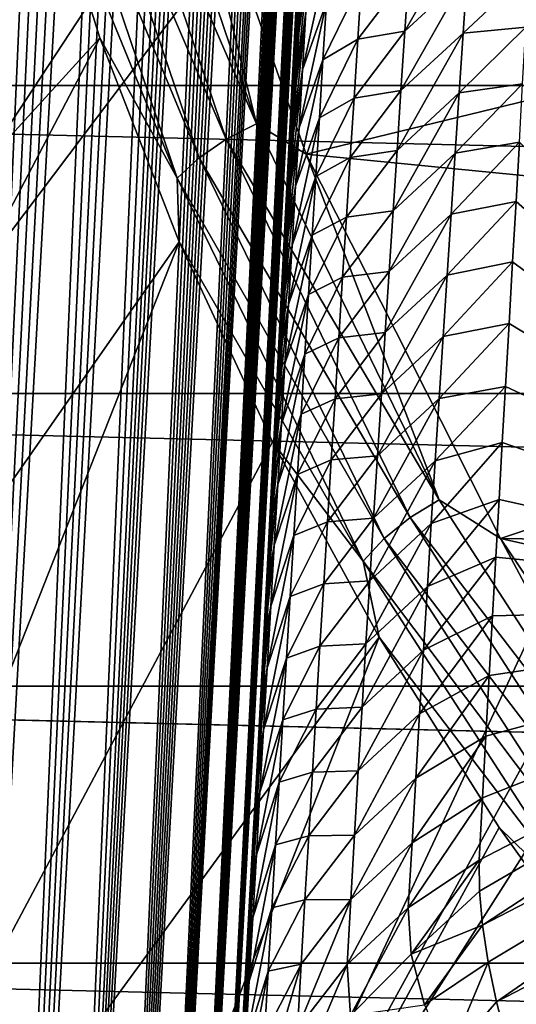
# Model space of a CAD drawing. Header units: metres. Extents: x -109 to 109, y -315 to 32.
# Tile 263 of 384: x 60.73 to 62.45, y -25.02 to -21.61. Entities that reach past the tile are written whole.
import ezdxf

# ---------------------------------------------------------------- set-up
doc = ezdxf.new("R2010")
doc.units = ezdxf.units.M
doc.layers.add('solid_K244242000C74_AAA', color=7, linetype='CONTINUOUS')

msp = doc.modelspace()

# ---------------------------------------------------------------- linework, layer by layer
at = {"layer": 'solid_K244242000C74_AAA'}
for points in [[(54.395599, -21.076445, -78.325066), (56.499138, -23.082167, -78.325066), (65.011818, -12.127944, -73.288864)], [(56.499138, -23.082167, -78.325066), (65.685257, -12.732114, -73.288864), (65.011818, -12.127944, -73.288864)], [(56.499138, -23.082167, -78.325066), (58.783802, -24.878853, -78.325066), (65.685257, -12.732114, -73.288864)], [(58.783802, -24.878853, -78.325066), (66.390419, -13.298938, -73.288864), (65.685257, -12.732114, -73.288864)], [(58.783802, -24.878853, -78.325066), (67.125237, -13.826756, -73.288864), (66.390419, -13.298938, -73.288864)], [(58.783802, -24.878853, -78.325066), (61.228916, -26.450235, -78.325066), (67.125237, -13.826756, -73.288864)], [(61.228916, -26.450235, -78.325066), (67.88755, -14.314016, -73.288864), (67.125237, -13.826756, -73.288864)], [(60.265255, -31.987024, 68.056053), (61.223045, -13.923028, 41.171741), (61.170891, -13.924331, 40.897308)], [(60.265255, -31.987024, 68.056053), (61.273636, -13.929189, 41.459774), (61.223045, -13.923028, 41.171741)], [(60.265255, -31.987024, 68.056053), (61.170891, -13.924331, 40.897308), (61.117264, -13.93268, 40.636093)], [(60.265255, -31.987024, 68.056053), (60.519001, -31.324652, 68.355843), (61.273636, -13.929189, 41.459774)], [(60.265255, -31.987024, 68.056053), (61.117264, -13.93268, 40.636093), (61.062237, -13.947776, 40.387775)], [(60.519001, -31.324652, 68.355843), (61.322651, -13.942667, 41.761261), (61.273636, -13.929189, 41.459774)], [(60.265255, -31.987024, 68.056053), (61.062237, -13.947776, 40.387775), (61.005844, -13.969689, 40.152451)], [(60.519001, -31.324652, 68.355843), (61.369991, -13.964097, 42.07695), (61.322651, -13.942667, 41.761261)], [(60.519001, -31.324652, 68.355843), (61.415638, -13.993428, 42.406754), (61.369991, -13.964097, 42.07695)], [(59.983669, -32.620781, 67.739182), (61.005844, -13.969689, 40.152451), (60.948265, -13.997728, 39.929634)], [(59.983669, -32.620781, 67.739182), (60.265255, -31.987024, 68.056053), (61.005844, -13.969689, 40.152451)], [(59.983669, -32.620781, 67.739182), (60.948265, -13.997728, 39.929634), (60.889484, -14.032066, 39.71933)], [(60.519001, -31.324652, 68.355843), (61.459538, -14.030979, 42.751083), (61.415638, -13.993428, 42.406754)], [(59.983669, -32.620781, 67.739182), (60.889484, -14.032066, 39.71933), (60.82972, -14.072191, 39.521477)], [(60.519001, -31.324652, 68.355843), (60.744411, -30.633236, 68.637871), (61.459538, -14.030979, 42.751083)], [(60.744411, -30.633236, 68.637871), (61.501606, -14.077325, 43.110649), (61.459538, -14.030979, 42.751083)], [(59.983669, -32.620781, 67.739182), (60.82972, -14.072191, 39.521477), (60.769196, -14.117629, 39.335987)], [(60.744411, -30.633236, 68.637871), (61.54184, -14.132252, 43.485168), (61.501606, -14.077325, 43.110649)], [(59.983669, -32.620781, 67.739182), (60.769196, -14.117629, 39.335987), (60.707905, -14.168555, 39.162884)], [(60.744411, -30.633236, 68.637871), (61.5676, -14.174032, 43.743664), (61.54184, -14.132252, 43.485168)], [(60.744411, -30.633236, 68.637871), (61.592487, -14.220151, 44.009476), (61.5676, -14.174032, 43.743664)], [(60.744411, -30.633236, 68.637871), (61.616512, -14.270339, 44.282253), (61.592487, -14.220151, 44.009476)], [(60.744411, -30.633236, 68.637871), (61.639648, -14.324855, 44.562317), (61.616512, -14.270339, 44.282253)], [(60.744411, -30.633236, 68.637871), (60.940723, -29.912788, 68.90123), (61.639648, -14.324855, 44.562317)], [(60.940723, -29.912788, 68.90123), (61.661861, -14.38403, 44.850094), (61.639648, -14.324855, 44.562317)], [(61.228916, -26.450235, -78.325066), (68.675125, -14.759292, -73.288864), (67.88755, -14.314016, -73.288864)], [(60.940723, -29.912788, 68.90123), (61.683144, -14.447944, 45.145676), (61.661861, -14.38403, 44.850094)], [(60.940723, -29.912788, 68.90123), (61.703506, -14.51634, 45.448738), (61.683144, -14.447944, 45.145676)], [(60.940723, -29.912788, 68.90123), (61.722916, -14.589586, 45.759724), (61.703506, -14.51634, 45.448738)], [(60.940723, -29.912788, 68.90123), (61.741329, -14.668079, 46.079113), (61.722916, -14.589586, 45.759724)], [(60.940723, -29.912788, 68.90123), (61.758751, -14.751744, 46.406822), (61.741329, -14.668079, 46.079113)], [(60.940723, -29.912788, 68.90123), (61.775192, -14.840426, 46.742653), (61.758751, -14.751744, 46.406822)], [(61.228916, -26.450235, -78.325066), (63.812321, -27.782076, -78.325066), (68.675125, -14.759292, -73.288864)], [(60.940723, -29.912788, 68.90123), (61.107101, -29.163418, 69.145096), (61.775192, -14.840426, 46.742653)], [(61.107101, -29.163418, 69.145096), (61.790604, -14.934596, 47.087143), (61.775192, -14.840426, 46.742653)], [(61.107101, -29.163418, 69.145096), (61.804947, -15.034719, 47.440823), (61.790604, -14.934596, 47.087143)], [(61.107101, -29.163418, 69.145096), (61.818241, -15.140491, 47.80336), (61.804947, -15.034719, 47.440823)], [(61.107101, -29.163418, 69.145096), (61.830486, -15.251967, 48.174786), (61.818241, -15.140491, 47.80336)], [(61.107101, -29.163418, 69.145096), (61.838947, -15.339656, 48.459557), (61.830486, -15.251967, 48.174786)], [(61.107101, -29.163418, 69.145096), (61.846764, -15.431108, 48.749928), (61.838947, -15.339656, 48.459557)], [(61.107101, -29.163418, 69.145096), (61.853943, -15.52632, 49.045895), (61.846764, -15.431108, 48.749928)], [(61.107101, -29.163418, 69.145096), (61.242729, -28.384418, 69.368095), (61.853943, -15.52632, 49.045895)], [(61.242729, -28.384418, 69.368095), (61.860508, -15.624956, 49.347099), (61.853943, -15.52632, 49.045895)], [(61.242729, -28.384418, 69.368095), (61.86644, -15.727271, 49.653805), (61.860508, -15.624956, 49.347099)], [(61.242729, -28.384418, 69.368095), (61.871716, -15.833551, 49.96629), (61.86644, -15.727271, 49.653805)], [(61.242729, -28.384418, 69.368095), (61.876308, -15.944082, 50.284847), (61.871716, -15.833551, 49.96629)], [(61.242729, -28.384418, 69.368095), (61.880222, -16.058918, 50.609528), (61.876308, -15.944082, 50.284847)], [(61.242729, -28.384418, 69.368095), (61.883492, -16.177614, 50.939899), (61.880222, -16.058918, 50.609528)], [(61.242729, -28.384418, 69.368095), (61.886101, -16.300455, 51.276222), (61.883492, -16.177614, 50.939899)], [(61.242729, -28.384418, 69.368095), (61.888016, -16.427784, 51.61882), (61.886101, -16.300455, 51.276222)], [(61.242729, -28.384418, 69.368095), (61.889214, -16.559944, 51.968006), (61.888016, -16.427784, 51.61882)], [(61.242729, -28.384418, 69.368095), (61.346539, -27.576309, 69.569267), (61.889214, -16.559944, 51.968006)], [(61.346539, -27.576309, 69.569267), (61.889694, -16.69706, 52.323906), (61.889214, -16.559944, 51.968006)], [(61.346539, -27.576309, 69.569267), (61.889503, -16.838572, 52.686008), (61.889694, -16.69706, 52.323906)], [(61.346539, -27.576309, 69.569267), (61.888626, -16.984779, 53.054569), (61.889503, -16.838572, 52.686008)], [(61.346539, -27.576309, 69.569267), (61.887028, -17.136095, 53.429943), (61.888626, -16.984779, 53.054569)], [(61.346539, -27.576309, 69.569267), (61.885216, -17.261106, 53.735386), (61.887028, -17.136095, 53.429943)], [(61.346539, -27.576309, 69.569267), (61.882915, -17.389856, 54.045601), (61.885216, -17.261106, 53.735386)], [(61.346539, -27.576309, 69.569267), (61.880161, -17.521967, 54.360264), (61.882915, -17.389856, 54.045601)], [(61.346539, -27.576309, 69.569267), (61.876968, -17.657309, 54.679264), (61.880161, -17.521967, 54.360264)], [(61.346539, -27.576309, 69.569267), (61.873318, -17.796141, 55.002811), (61.876968, -17.657309, 54.679264)], [(61.346539, -27.576309, 69.569267), (61.869198, -17.938723, 55.331108), (61.873318, -17.796141, 55.002811)], [(61.346539, -27.576309, 69.569267), (61.417568, -26.737772, 69.746635), (61.869198, -17.938723, 55.331108)], [(61.417568, -26.737772, 69.746635), (61.864594, -18.08531, 55.664356), (61.869198, -17.938723, 55.331108)], [(61.417568, -26.737772, 69.746635), (61.859489, -18.236164, 56.002766), (61.864594, -18.08531, 55.664356)], [(61.417568, -26.737772, 69.746635), (61.853905, -18.391186, 56.346264), (61.859489, -18.236164, 56.002766)], [(61.417568, -26.737772, 69.746635), (61.847881, -18.549852, 56.694454), (61.853905, -18.391186, 56.346264)], [(61.417568, -26.737772, 69.746635), (61.8414, -18.712448, 57.047535), (61.847881, -18.549852, 56.694454)], [(62.985466, -22.273552, 20.463131), (62.341751, -21.000532, 21.354509), (62.948387, -18.678635, 15.464281)], [(61.417568, -26.737772, 69.746635), (61.83445, -18.879293, 57.405739), (61.8414, -18.712448, 57.047535)], [(61.417568, -26.737772, 69.746635), (61.827015, -19.050707, 57.769302), (61.83445, -18.879293, 57.405739)], [(61.417568, -26.737772, 69.746635), (61.819084, -19.227003, 58.138451), (61.827015, -19.050707, 57.769302)], [(61.417568, -26.737772, 69.746635), (61.810654, -19.408373, 58.513321), (61.819084, -19.227003, 58.138451)], [(61.417568, -26.737772, 69.746635), (61.803288, -19.562803, 58.829689), (61.810654, -19.408373, 58.513321)], [(61.417568, -26.737772, 69.746635), (61.79562, -19.720272, 59.149689), (61.803288, -19.562803, 58.829689)], [(61.417568, -26.737772, 69.746635), (61.787636, -19.881008, 59.473476), (61.79562, -19.720272, 59.149689)], [(61.417568, -26.737772, 69.746635), (61.779324, -20.045242, 59.801197), (61.787636, -19.881008, 59.473476)], [(61.417568, -26.737772, 69.746635), (61.770683, -20.213203, 60.133007), (61.779324, -20.045242, 59.801197)], [(58.300892, -24.639879, 29.074095), (60.601566, -20.231138, 24.183578), (60.778038, -20.957876, 23.674713)], [(61.417568, -26.737772, 69.746635), (61.454559, -25.870241, 69.89946), (61.770683, -20.213203, 60.133007)], [(61.454559, -25.870241, 69.89946), (61.761703, -20.38512, 60.469051), (61.770683, -20.213203, 60.133007)], [(61.454559, -25.870241, 69.89946), (61.75238, -20.561224, 60.809483), (61.761703, -20.38512, 60.469051)], [(61.454559, -25.870241, 69.89946), (61.742733, -20.741245, 61.15414), (61.75238, -20.561224, 60.809483)], [(60.980213, -20.668493, 23.561768), (61.088943, -20.625063, 23.54147), (61.546047, -21.973667, 22.597166)], [(61.546047, -21.973667, 22.597166), (61.088943, -20.625063, 23.54147), (61.23111, -20.694929, 23.475344)], [(60.884125, -20.724039, 23.604221), (60.980213, -20.668493, 23.561768), (61.440544, -22.026613, 22.610802)], [(61.440544, -22.026613, 22.610802), (60.980213, -20.668493, 23.561768), (61.546047, -21.973667, 22.597166)], [(61.718029, -22.078428, 22.506607), (61.23111, -20.694929, 23.475344), (64.753883, -21.340343, 23.02342)], [(61.546047, -21.973667, 22.597166), (61.23111, -20.694929, 23.475344), (61.718029, -22.078428, 22.506607)], [(52.58112, -20.725933, -83.82), (100.418877, -20.725933, -83.82), (99.405746, -21.840445, -83.82)], [(52.58112, -20.725933, -83.82), (99.405746, -21.840445, -83.82), (53.594254, -21.840445, -83.82)], [(60.80611, -20.788565, 23.666433), (60.884125, -20.724039, 23.604221), (61.347305, -22.090567, 22.647367)], [(61.347305, -22.090567, 22.647367), (60.884125, -20.724039, 23.604221), (61.440544, -22.026613, 22.610802)], [(61.454559, -25.870241, 69.89946), (61.732796, -20.924654, 61.502697), (61.742733, -20.741245, 61.15414)], [(61.271603, -22.161921, 22.704798), (60.778038, -20.957876, 23.674713), (60.80611, -20.788565, 23.666433)], [(61.271603, -22.161921, 22.704798), (60.80611, -20.788565, 23.666433), (61.347305, -22.090567, 22.647367)], [(61.454559, -25.870241, 69.89946), (61.722565, -21.111734, 61.855312), (61.732796, -20.924654, 61.502697)], [(58.300892, -24.639879, 29.074095), (60.778038, -20.957876, 23.674713), (61.003975, -21.675364, 23.172321)], [(61.271603, -22.161921, 22.704798), (61.003975, -21.675364, 23.172321), (60.778038, -20.957876, 23.674713)], [(62.36795, -21.155651, 21.592024), (62.341751, -21.000532, 21.354509), (62.985466, -22.273552, 20.463131)], [(61.454559, -25.870241, 69.89946), (61.712025, -21.302773, 62.212158), (61.722565, -21.111734, 61.855312)], [(63.010475, -22.426315, 20.702295), (62.36795, -21.155651, 21.592024), (62.985466, -22.273552, 20.463131)], [(62.446274, -21.290718, 21.832703), (62.36795, -21.155651, 21.592024), (63.010475, -22.426315, 20.702295)], [(62.059658, -21.652727, 65.264832), (62.275341, -21.4536, 65.388794), (62.289398, -21.249153, 65.028778)], [(62.073303, -21.448345, 64.905647), (62.059658, -21.652727, 65.264832), (62.289398, -21.249153, 65.028778)], [(61.454559, -25.870241, 69.89946), (61.701172, -21.498066, 62.573402), (61.712025, -21.302773, 62.212158)], [(61.705078, -21.786774, 63.749054), (61.788452, -21.552616, 63.959438), (61.800842, -21.354424, 63.603035)], [(61.716938, -21.587435, 63.390369), (61.705078, -21.786774, 63.749054), (61.800842, -21.354424, 63.603035)], [(61.718029, -22.078428, 22.506607), (64.753883, -21.340343, 23.02342), (65.329689, -22.43379, 22.257782)], [(61.728699, -21.389507, 63.030918), (61.691612, -21.669064, 62.886669), (61.681808, -21.843582, 63.2034)], [(61.728699, -21.389507, 63.030918), (61.681808, -21.843582, 63.2034), (61.716938, -21.587435, 63.390369)], [(61.728699, -21.389507, 63.030918), (61.701172, -21.498066, 62.573402), (61.691612, -21.669064, 62.886669)], [(61.896797, -21.680279, 64.776733), (62.059658, -21.652727, 65.264832), (62.073303, -21.448345, 64.905647)], [(61.909931, -21.477743, 64.418213), (61.896797, -21.680279, 64.776733), (62.073303, -21.448345, 64.905647)], [(62.046021, -21.858511, 65.623199), (62.261311, -21.659466, 65.747978), (62.275341, -21.4536, 65.388794)], [(62.059658, -21.652727, 65.264832), (62.046021, -21.858511, 65.623199), (62.275341, -21.4536, 65.388794)], [(62.261311, -21.659466, 65.747978), (62.477779, -21.63879, 66.074745), (62.488136, -21.445963, 65.735428)], [(62.275341, -21.4536, 65.388794), (62.261311, -21.659466, 65.747978), (62.488136, -21.445963, 65.735428)], [(61.909931, -21.477743, 64.418213), (61.788452, -21.552616, 63.959438), (61.775997, -21.752188, 64.315071)], [(61.909931, -21.477743, 64.418213), (61.775997, -21.752188, 64.315071), (61.896797, -21.680279, 64.776733)], [(61.454559, -25.870241, 69.89946), (61.691612, -21.669064, 62.886669), (61.701172, -21.498066, 62.573402)], [(61.693123, -21.987514, 64.106972), (61.775997, -21.752188, 64.315071), (61.788452, -21.552616, 63.959438)], [(61.705078, -21.786774, 63.749054), (61.693123, -21.987514, 64.106972), (61.788452, -21.552616, 63.959438)], [(61.716938, -21.587435, 63.390369), (61.681808, -21.843582, 63.2034), (61.671764, -22.021807, 63.523705)], [(61.716938, -21.587435, 63.390369), (61.671764, -22.021807, 63.523705), (61.705078, -21.786774, 63.749054)], [(61.88364, -21.884207, 65.13446), (62.046021, -21.858511, 65.623199), (62.059658, -21.652727, 65.264832)], [(61.896797, -21.680279, 64.776733), (61.88364, -21.884207, 65.13446), (62.059658, -21.652727, 65.264832)], [(62.032394, -22.065687, 65.980751), (62.247314, -21.866737, 66.106331), (62.261311, -21.659466, 65.747978)], [(62.046021, -21.858511, 65.623199), (62.032394, -22.065687, 65.980751), (62.261311, -21.659466, 65.747978)], [(62.247314, -21.866737, 66.106331), (62.467041, -21.8356, 66.417664), (62.477779, -21.63879, 66.074745)], [(62.261311, -21.659466, 65.747978), (62.247314, -21.866737, 66.106331), (62.477779, -21.63879, 66.074745)], [(58.716717, -26.043947, 28.090956), (58.300892, -24.639879, 29.074095), (61.003975, -21.675364, 23.172321)], [(58.716717, -26.043947, 28.090956), (61.003975, -21.675364, 23.172321), (61.278667, -22.381346, 22.677988)], [(61.271603, -22.161921, 22.704798), (61.278667, -22.381346, 22.677988), (61.003975, -21.675364, 23.172321)], [(61.454559, -25.870241, 69.89946), (61.681808, -21.843582, 63.2034), (61.691612, -21.669064, 62.886669)], [(61.896797, -21.680279, 64.776733), (61.775997, -21.752188, 64.315071), (61.763489, -21.953135, 64.669937)], [(61.896797, -21.680279, 64.776733), (61.763489, -21.953135, 64.669937), (61.88364, -21.884207, 65.13446)], [(61.681087, -22.189648, 64.464119), (61.763489, -21.953135, 64.669937), (61.775997, -21.752188, 64.315071)], [(61.693123, -21.987514, 64.106972), (61.681087, -22.189648, 64.464119), (61.775997, -21.752188, 64.315071)], [(61.705078, -21.786774, 63.749054), (61.671764, -22.021807, 63.523705), (61.661491, -22.203531, 63.847473)], [(61.705078, -21.786774, 63.749054), (61.661491, -22.203531, 63.847473), (61.693123, -21.987514, 64.106972)], [(62.23336, -22.075407, 66.46386), (62.455883, -22.036564, 66.764305), (62.467041, -21.8356, 66.417664)], [(62.247314, -21.866737, 66.106331), (62.23336, -22.075407, 66.46386), (62.467041, -21.8356, 66.417664)], [(53.594254, -21.840445, -83.82), (99.405746, -21.840445, -83.82), (98.340302, -22.90588, -83.82)], [(53.594254, -21.840445, -83.82), (98.340302, -22.90588, -83.82), (54.659698, -22.90588, -83.82)], [(61.454559, -25.870241, 69.89946), (61.671764, -22.021807, 63.523705), (61.681808, -21.843582, 63.2034)], [(61.870468, -22.08952, 65.491394), (62.032394, -22.065687, 65.980751), (62.046021, -21.858511, 65.623199)], [(61.88364, -21.884207, 65.13446), (61.870468, -22.08952, 65.491394), (62.046021, -21.858511, 65.623199)], [(62.018795, -22.274244, 66.337494), (62.23336, -22.075407, 66.46386), (62.247314, -21.866737, 66.106331)], [(62.032394, -22.065687, 65.980751), (62.018795, -22.274244, 66.337494), (62.247314, -21.866737, 66.106331)], [(61.88364, -21.884207, 65.13446), (61.763489, -21.953135, 64.669937), (61.750935, -22.155443, 65.024033)], [(61.88364, -21.884207, 65.13446), (61.750935, -22.155443, 65.024033), (61.870468, -22.08952, 65.491394)], [(61.668972, -22.393162, 64.820496), (61.750935, -22.155443, 65.024033), (61.763489, -21.953135, 64.669937)], [(61.681087, -22.189648, 64.464119), (61.668972, -22.393162, 64.820496), (61.763489, -21.953135, 64.669937)], [(61.440544, -22.026613, 22.610802), (61.546047, -21.973667, 22.597166), (62.178474, -23.273884, 21.686745)], [(62.178474, -23.273884, 21.686745), (61.546047, -21.973667, 22.597166), (61.718029, -22.078428, 22.506607)], [(61.693123, -21.987514, 64.106972), (61.661491, -22.203531, 63.847473), (61.65102, -22.388151, 64.174377)], [(61.693123, -21.987514, 64.106972), (61.65102, -22.388151, 64.174377), (61.681087, -22.189648, 64.464119)], [(61.347305, -22.090567, 22.647367), (61.440544, -22.026613, 22.610802), (62.077431, -23.336002, 21.693956)], [(62.077431, -23.336002, 21.693956), (61.440544, -22.026613, 22.610802), (62.178474, -23.273884, 21.686745)], [(61.454559, -25.870241, 69.89946), (61.661491, -22.203531, 63.847473), (61.671764, -22.021807, 63.523705)], [(62.219456, -22.285463, 66.820564), (62.444283, -22.241837, 67.114799), (62.455883, -22.036564, 66.764305)], [(62.23336, -22.075407, 66.46386), (62.219456, -22.285463, 66.820564), (62.455883, -22.036564, 66.764305)], [(62.455883, -22.036564, 66.764305), (62.444283, -22.241837, 67.114799), (64.025734, -23.635891, 71.424561)], [(61.857288, -22.296206, 65.847527), (62.018795, -22.274244, 66.337494), (62.032394, -22.065687, 65.980751)], [(61.870468, -22.08952, 65.491394), (61.857288, -22.296206, 65.847527), (62.032394, -22.065687, 65.980751)], [(61.271603, -22.161921, 22.704798), (61.347305, -22.090567, 22.647367), (61.988136, -23.408064, 21.724846)], [(61.988136, -23.408064, 21.724846), (61.347305, -22.090567, 22.647367), (62.077431, -23.336002, 21.693956)], [(62.390957, -23.408249, 21.575459), (61.718029, -22.078428, 22.506607), (65.329689, -22.43379, 22.257782)], [(62.178474, -23.273884, 21.686745), (61.718029, -22.078428, 22.506607), (62.390957, -23.408249, 21.575459)], [(61.870468, -22.08952, 65.491394), (61.750935, -22.155443, 65.024033), (61.738338, -22.359104, 65.377357)], [(61.870468, -22.08952, 65.491394), (61.738338, -22.359104, 65.377357), (61.857288, -22.296206, 65.847527)], [(62.005222, -22.484171, 66.69342), (62.219456, -22.285463, 66.820564), (62.23336, -22.075407, 66.46386)], [(62.018795, -22.274244, 66.337494), (62.005222, -22.484171, 66.69342), (62.23336, -22.075407, 66.46386)], [(61.915634, -23.485998, 21.777668), (61.278667, -22.381346, 22.677988), (61.271603, -22.161921, 22.704798)], [(61.915634, -23.485998, 21.777668), (61.271603, -22.161921, 22.704798), (61.988136, -23.408064, 21.724846)], [(61.656796, -22.598047, 65.176094), (61.738338, -22.359104, 65.377357), (61.750935, -22.155443, 65.024033)], [(61.668972, -22.393162, 64.820496), (61.656796, -22.598047, 65.176094), (61.750935, -22.155443, 65.024033)], [(61.454559, -25.870241, 69.89946), (61.65102, -22.388151, 64.174377), (61.661491, -22.203531, 63.847473)], [(61.681087, -22.189648, 64.464119), (61.65102, -22.388151, 64.174377), (61.640347, -22.575876, 64.504524)], [(61.681087, -22.189648, 64.464119), (61.640347, -22.575876, 64.504524), (61.668972, -22.393162, 64.820496)], [(62.205608, -22.496897, 67.17643), (62.432362, -22.451227, 67.468842), (62.444283, -22.241837, 67.114799)], [(62.219456, -22.285463, 66.820564), (62.205608, -22.496897, 67.17643), (62.444283, -22.241837, 67.114799)], [(62.444283, -22.241837, 67.114799), (62.432362, -22.451227, 67.468842), (64.025734, -23.635891, 71.424561)], [(61.844112, -22.504257, 66.202858), (62.005222, -22.484171, 66.69342), (62.018795, -22.274244, 66.337494)], [(61.857288, -22.296206, 65.847527), (61.844112, -22.504257, 66.202858), (62.018795, -22.274244, 66.337494)], [(61.857288, -22.296206, 65.847527), (61.738338, -22.359104, 65.377357), (61.725716, -22.56411, 65.729912)], [(61.857288, -22.296206, 65.847527), (61.725716, -22.56411, 65.729912), (61.844112, -22.504257, 66.202858)], [(61.991692, -22.695461, 67.048538), (62.205608, -22.496897, 67.17643), (62.219456, -22.285463, 66.820564)], [(62.005222, -22.484171, 66.69342), (61.991692, -22.695461, 67.048538), (62.219456, -22.285463, 66.820564)], [(59.293587, -27.409283, 27.134937), (58.716717, -26.043947, 28.090956), (61.278667, -22.381346, 22.677988)], [(59.293587, -27.409283, 27.134937), (61.278667, -22.381346, 22.677988), (61.601254, -23.073599, 22.193266)], [(61.915634, -23.485998, 21.777668), (61.601254, -23.073599, 22.193266), (61.278667, -22.381346, 22.677988)], [(61.644558, -22.804295, 65.530914), (61.725716, -22.56411, 65.729912), (61.738338, -22.359104, 65.377357)], [(61.656796, -22.598047, 65.176094), (61.644558, -22.804295, 65.530914), (61.738338, -22.359104, 65.377357)], [(61.454559, -25.870241, 69.89946), (61.640347, -22.575876, 64.504524), (61.65102, -22.388151, 64.174377)], [(61.668972, -22.393162, 64.820496), (61.640347, -22.575876, 64.504524), (61.629463, -22.766945, 64.838036)], [(61.668972, -22.393162, 64.820496), (61.629463, -22.766945, 64.838036), (61.656796, -22.598047, 65.176094)], [(62.390957, -23.408249, 21.575459), (65.329689, -22.43379, 22.257782), (66.056465, -23.464947, 21.535757)], [(62.191826, -22.709703, 67.531471), (62.420193, -22.664654, 67.826271), (62.432362, -22.451227, 67.468842)], [(62.205608, -22.496897, 67.17643), (62.191826, -22.709703, 67.531471), (62.432362, -22.451227, 67.468842)], [(62.432362, -22.451227, 67.468842), (62.420193, -22.664654, 67.826271), (64.025734, -23.635891, 71.424561)], [(61.844112, -22.504257, 66.202858), (61.725716, -22.56411, 65.729912), (61.713066, -22.770447, 66.081688)], [(61.844112, -22.504257, 66.202858), (61.713066, -22.770447, 66.081688), (61.83094, -22.713661, 66.557404)], [(61.83094, -22.713661, 66.557404), (61.991692, -22.695461, 67.048538), (62.005222, -22.484171, 66.69342)], [(61.844112, -22.504257, 66.202858), (61.83094, -22.713661, 66.557404), (62.005222, -22.484171, 66.69342)], [(61.978203, -22.90811, 67.402832), (62.191826, -22.709703, 67.531471), (62.205608, -22.496897, 67.17643)], [(61.991692, -22.695461, 67.048538), (61.978203, -22.90811, 67.402832), (62.205608, -22.496897, 67.17643)], [(61.454559, -25.870241, 69.89946), (61.629463, -22.766945, 64.838036), (61.640347, -22.575876, 64.504524)], [(61.632271, -23.011892, 65.884964), (61.713066, -22.770447, 66.081688), (61.725716, -22.56411, 65.729912)], [(61.644558, -22.804295, 65.530914), (61.632271, -23.011892, 65.884964), (61.725716, -22.56411, 65.729912)], [(61.656796, -22.598047, 65.176094), (61.629463, -22.766945, 64.838036), (61.618366, -22.961594, 65.175026)], [(61.656796, -22.598047, 65.176094), (61.618366, -22.961594, 65.175026), (61.644558, -22.804295, 65.530914)], [(62.178108, -22.923876, 67.885689), (62.407799, -22.882151, 68.187065), (62.420193, -22.664654, 67.826271)], [(62.191826, -22.709703, 67.531471), (62.178108, -22.923876, 67.885689), (62.420193, -22.664654, 67.826271)], [(62.420193, -22.664654, 67.826271), (62.407799, -22.882151, 68.187065), (64.025734, -23.635891, 71.424561)], [(61.83094, -22.713661, 66.557404), (61.713066, -22.770447, 66.081688), (61.700405, -22.978109, 66.432686)], [(61.83094, -22.713661, 66.557404), (61.700405, -22.978109, 66.432686), (61.817787, -22.924412, 66.91114)], [(61.817787, -22.924412, 66.91114), (61.978203, -22.90811, 67.402832), (61.991692, -22.695461, 67.048538)], [(61.83094, -22.713661, 66.557404), (61.817787, -22.924412, 66.91114), (61.991692, -22.695461, 67.048538)], [(61.96476, -23.122107, 67.756317), (62.178108, -22.923876, 67.885689), (62.191826, -22.709703, 67.531471)], [(61.978203, -22.90811, 67.402832), (61.96476, -23.122107, 67.756317), (62.191826, -22.709703, 67.531471)], [(61.454559, -25.870241, 69.89946), (61.618366, -22.961594, 65.175026), (61.629463, -22.766945, 64.838036)], [(61.619946, -23.220833, 66.238235), (61.700405, -22.978109, 66.432686), (61.713066, -22.770447, 66.081688)], [(61.632271, -23.011892, 65.884964), (61.619946, -23.220833, 66.238235), (61.713066, -22.770447, 66.081688)], [(61.644558, -22.804295, 65.530914), (61.618366, -22.961594, 65.175026), (61.607048, -23.160061, 65.515617)], [(61.644558, -22.804295, 65.530914), (61.607048, -23.160061, 65.515617), (61.632271, -23.011892, 65.884964)], [(62.164463, -23.139408, 68.239059), (62.39679, -23.075827, 68.505486), (62.407799, -22.882151, 68.187065)], [(62.178108, -22.923876, 67.885689), (62.164463, -23.139408, 68.239059), (62.407799, -22.882151, 68.187065)], [(62.407799, -22.882151, 68.187065), (62.39679, -23.075827, 68.505486), (64.025734, -23.635891, 71.424561)], [(54.659698, -22.90588, -83.82), (98.340302, -22.90588, -83.82), (97.225891, -23.918919, -83.82)], [(54.659698, -22.90588, -83.82), (97.225891, -23.918919, -83.82), (55.774109, -23.918919, -83.82)], [(61.817787, -22.924412, 66.91114), (61.700405, -22.978109, 66.432686), (61.687737, -23.187086, 66.782913)], [(61.817787, -22.924412, 66.91114), (61.687737, -23.187086, 66.782913), (61.804653, -23.136499, 67.264076)], [(61.804653, -23.136499, 67.264076), (61.96476, -23.122107, 67.756317), (61.978203, -22.90811, 67.402832)], [(61.817787, -22.924412, 66.91114), (61.804653, -23.136499, 67.264076), (61.978203, -22.90811, 67.402832)], [(61.95137, -23.337448, 68.108971), (62.164463, -23.139408, 68.239059), (62.178108, -22.923876, 67.885689)], [(61.96476, -23.122107, 67.756317), (61.95137, -23.337448, 68.108971), (62.178108, -22.923876, 67.885689)], [(61.454559, -25.870241, 69.89946), (61.607048, -23.160061, 65.515617), (61.618366, -22.961594, 65.175026)], [(61.607582, -23.431105, 66.590721), (61.687737, -23.187086, 66.782913), (61.700405, -22.978109, 66.432686)], [(61.619946, -23.220833, 66.238235), (61.607582, -23.431105, 66.590721), (61.700405, -22.978109, 66.432686)], [(61.632271, -23.011892, 65.884964), (61.607048, -23.160061, 65.515617), (61.595505, -23.362583, 65.85994)], [(61.632271, -23.011892, 65.884964), (61.595505, -23.362583, 65.85994), (61.619946, -23.220833, 66.238235)], [(59.293587, -27.409283, 27.134937), (61.601254, -23.073599, 22.193266), (61.970718, -23.749949, 21.719683)], [(61.915634, -23.485998, 21.777668), (61.970718, -23.749949, 21.719683), (61.601254, -23.073599, 22.193266)], [(62.15089, -23.356295, 68.591606), (62.385647, -23.272669, 68.826447), (62.39679, -23.075827, 68.505486)], [(62.164463, -23.139408, 68.239059), (62.15089, -23.356295, 68.591606), (62.39679, -23.075827, 68.505486)], [(62.39679, -23.075827, 68.505486), (62.385647, -23.272669, 68.826447), (64.025734, -23.635891, 71.424561)], [(61.791546, -23.349922, 67.616211), (61.95137, -23.337448, 68.108971), (61.96476, -23.122107, 67.756317)], [(61.804653, -23.136499, 67.264076), (61.791546, -23.349922, 67.616211), (61.96476, -23.122107, 67.756317)], [(61.454559, -25.870241, 69.89946), (61.595505, -23.362583, 65.85994), (61.607048, -23.160061, 65.515617)], [(61.804653, -23.136499, 67.264076), (61.687737, -23.187086, 66.782913), (61.675064, -23.397373, 67.132355)], [(61.804653, -23.136499, 67.264076), (61.675064, -23.397373, 67.132355), (61.791546, -23.349922, 67.616211)], [(61.938034, -23.554129, 68.460808), (62.15089, -23.356295, 68.591606), (62.164463, -23.139408, 68.239059)], [(61.95137, -23.337448, 68.108971), (61.938034, -23.554129, 68.460808), (62.164463, -23.139408, 68.239059)], [(61.595188, -23.642702, 66.942421), (61.675064, -23.397373, 67.132355), (61.687737, -23.187086, 66.782913)], [(61.607582, -23.431105, 66.590721), (61.595188, -23.642702, 66.942421), (61.687737, -23.187086, 66.782913)], [(61.619946, -23.220833, 66.238235), (61.595505, -23.362583, 65.85994), (61.583733, -23.569397, 66.208107)], [(61.619946, -23.220833, 66.238235), (61.583733, -23.569397, 66.208107), (61.607582, -23.431105, 66.590721)], [(62.077431, -23.336002, 21.693956), (62.178474, -23.273884, 21.686745), (62.978806, -24.510466, 20.820881)], [(62.137398, -23.57453, 68.943306), (62.374382, -23.472702, 69.149925), (62.385647, -23.272669, 68.826447)], [(62.15089, -23.356295, 68.591606), (62.137398, -23.57453, 68.943306), (62.385647, -23.272669, 68.826447)], [(62.978806, -24.510466, 20.820881), (62.178474, -23.273884, 21.686745), (62.390957, -23.408249, 21.575459)], [(62.385647, -23.272669, 68.826447), (62.374382, -23.472702, 69.149925), (64.025734, -23.635891, 71.424561)], [(61.454559, -25.870241, 69.89946), (61.583733, -23.569397, 66.208107), (61.595505, -23.362583, 65.85994)], [(61.791546, -23.349922, 67.616211), (61.675064, -23.397373, 67.132355), (61.662392, -23.608961, 67.481018)], [(61.791546, -23.349922, 67.616211), (61.662392, -23.608961, 67.481018), (61.778469, -23.564672, 67.967537)], [(61.778469, -23.564672, 67.967537), (61.938034, -23.554129, 68.460808), (61.95137, -23.337448, 68.108971)], [(61.791546, -23.349922, 67.616211), (61.778469, -23.564672, 67.967537), (61.95137, -23.337448, 68.108971)], [(61.924759, -23.772141, 68.811821), (62.137398, -23.57453, 68.943306), (62.15089, -23.356295, 68.591606)], [(61.938034, -23.554129, 68.460808), (61.924759, -23.772141, 68.811821), (62.15089, -23.356295, 68.591606)], [(61.988136, -23.408064, 21.724846), (62.077431, -23.336002, 21.693956), (62.883411, -24.581308, 20.821983)], [(62.883411, -24.581308, 20.821983), (62.077431, -23.336002, 21.693956), (62.978806, -24.510466, 20.820881)], [(61.582771, -23.855621, 67.293335), (61.662392, -23.608961, 67.481018), (61.675064, -23.397373, 67.132355)], [(61.595188, -23.642702, 66.942421), (61.582771, -23.855621, 67.293335), (61.675064, -23.397373, 67.132355)], [(61.607582, -23.431105, 66.590721), (61.583733, -23.569397, 66.208107), (61.571728, -23.780745, 66.560234)], [(61.607582, -23.431105, 66.590721), (61.571728, -23.780745, 66.560234), (61.595188, -23.642702, 66.942421)], [(61.915634, -23.485998, 21.777668), (61.988136, -23.408064, 21.724846), (62.799107, -24.661079, 20.847475)], [(62.799107, -24.661079, 20.847475), (61.988136, -23.408064, 21.724846), (62.883411, -24.581308, 20.821983)], [(62.390957, -23.408249, 21.575459), (66.056465, -23.464947, 21.535757), (66.924347, -24.419889, 20.8671)], [(63.241211, -24.667532, 20.693697), (62.390957, -23.408249, 21.575459), (66.924347, -24.419889, 20.8671)], [(62.978806, -24.510466, 20.820881), (62.390957, -23.408249, 21.575459), (63.241211, -24.667532, 20.693697)], [(62.730656, -24.745275, 20.895914), (61.970718, -23.749949, 21.719683), (61.915634, -23.485998, 21.777668)], [(62.730656, -24.745275, 20.895914), (61.915634, -23.485998, 21.777668), (62.799107, -24.661079, 20.847475)], [(62.123993, -23.794106, 69.294174), (62.363022, -23.675949, 69.475899), (62.374382, -23.472702, 69.149925)], [(62.137398, -23.57453, 68.943306), (62.123993, -23.794106, 69.294174), (62.374382, -23.472702, 69.149925)], [(62.374382, -23.472702, 69.149925), (62.363022, -23.675949, 69.475899), (64.025734, -23.635891, 71.424561)], [(61.454559, -25.870241, 69.89946), (61.571728, -23.780745, 66.560234), (61.583733, -23.569397, 66.208107)], [(61.778469, -23.564672, 67.967537), (61.662392, -23.608961, 67.481018), (61.649727, -23.821848, 67.828896)], [(61.778469, -23.564672, 67.967537), (61.649727, -23.821848, 67.828896), (61.765423, -23.780743, 68.318054)], [(61.765423, -23.780743, 68.318054), (61.924759, -23.772141, 68.811821), (61.938034, -23.554129, 68.460808)], [(61.778469, -23.564672, 67.967537), (61.765423, -23.780743, 68.318054), (61.938034, -23.554129, 68.460808)], [(61.911549, -23.99148, 69.162003), (62.123993, -23.794106, 69.294174), (62.137398, -23.57453, 68.943306)], [(61.924759, -23.772141, 68.811821), (61.911549, -23.99148, 69.162003), (62.137398, -23.57453, 68.943306)], [(61.570332, -24.069853, 67.643456), (61.649727, -23.821848, 67.828896), (61.662392, -23.608961, 67.481018)], [(61.582771, -23.855621, 67.293335), (61.570332, -24.069853, 67.643456), (61.662392, -23.608961, 67.481018)], [(62.328514, -24.305214, 70.468628), (62.316933, -24.521559, 70.804405), (64.025734, -23.635891, 71.424561)], [(62.317875, -24.627867, 70.957352), (64.025734, -23.635891, 71.424561), (62.316933, -24.521559, 70.804405)], [(62.317875, -24.627867, 70.957352), (62.327728, -24.745949, 71.101112), (64.025734, -23.635891, 71.424561)], [(62.327728, -24.745949, 71.101112), (64.034424, -23.861586, 71.72065), (64.025734, -23.635891, 71.424561)], [(62.340069, -24.09218, 70.135269), (62.328514, -24.305214, 70.468628), (64.025734, -23.635891, 71.424561)], [(62.351578, -23.882433, 69.804352), (62.340069, -24.09218, 70.135269), (64.025734, -23.635891, 71.424561)], [(62.363022, -23.675949, 69.475899), (62.351578, -23.882433, 69.804352), (64.025734, -23.635891, 71.424561)], [(61.595188, -23.642702, 66.942421), (61.571728, -23.780745, 66.560234), (61.559498, -23.996548, 66.91629)], [(61.595188, -23.642702, 66.942421), (61.559498, -23.996548, 66.91629), (61.582771, -23.855621, 67.293335)], [(62.110672, -24.01502, 69.644203), (62.351578, -23.882433, 69.804352), (62.363022, -23.675949, 69.475899)], [(62.123993, -23.794106, 69.294174), (62.110672, -24.01502, 69.644203), (62.363022, -23.675949, 69.475899)], [(60.026283, -28.723515, 26.214703), (59.293587, -27.409283, 27.134937), (61.970718, -23.749949, 21.719683)], [(60.026283, -28.723515, 26.214703), (61.970718, -23.749949, 21.719683), (62.385895, -24.408264, 21.258724)], [(61.752415, -23.998129, 68.667763), (61.911549, -23.99148, 69.162003), (61.924759, -23.772141, 68.811821)], [(61.765423, -23.780743, 68.318054), (61.752415, -23.998129, 68.667763), (61.924759, -23.772141, 68.811821)], [(62.730656, -24.745275, 20.895914), (62.385895, -24.408264, 21.258724), (61.970718, -23.749949, 21.719683)], [(61.454559, -25.870241, 69.89946), (61.559498, -23.996548, 66.91629), (61.571728, -23.780745, 66.560234)], [(61.765423, -23.780743, 68.318054), (61.649727, -23.821848, 67.828896), (61.63707, -24.036028, 68.175987)], [(61.765423, -23.780743, 68.318054), (61.63707, -24.036028, 68.175987), (61.752415, -23.998129, 68.667763)], [(61.898407, -24.212139, 69.51136), (62.110672, -24.01502, 69.644203), (62.123993, -23.794106, 69.294174)], [(61.911549, -23.99148, 69.162003), (61.898407, -24.212139, 69.51136), (62.123993, -23.794106, 69.294174)], [(61.557877, -24.285391, 67.992783), (61.63707, -24.036028, 68.175987), (61.649727, -23.821848, 67.828896)], [(61.570332, -24.069853, 67.643456), (61.557877, -24.285391, 67.992783), (61.649727, -23.821848, 67.828896)], [(61.582771, -23.855621, 67.293335), (61.559498, -23.996548, 66.91629), (61.547062, -24.216446, 67.276093)], [(61.582771, -23.855621, 67.293335), (61.547062, -24.216446, 67.276093), (61.570332, -24.069853, 67.643456)], [(62.327728, -24.745949, 71.101112), (62.347363, -24.874266, 71.234833), (64.034424, -23.861586, 71.72065)], [(62.347363, -24.874266, 71.234833), (62.376617, -25.011738, 71.357346), (64.034424, -23.861586, 71.72065)], [(62.376617, -25.011738, 71.357346), (64.077446, -24.130442, 71.974701), (64.034424, -23.861586, 71.72065)], [(62.097446, -24.237265, 69.993385), (62.340069, -24.09218, 70.135269), (62.351578, -23.882433, 69.804352)], [(62.110672, -24.01502, 69.644203), (62.097446, -24.237265, 69.993385), (62.351578, -23.882433, 69.804352)], [(55.774109, -23.918919, -83.82), (97.225891, -23.918919, -83.82), (96.064461, -24.877913, -83.82)], [(55.774109, -23.918919, -83.82), (96.064461, -24.877913, -83.82), (56.935543, -24.877913, -83.82)], [(61.454559, -25.870241, 69.89946), (61.547062, -24.216446, 67.276093), (61.559498, -23.996548, 66.91629)], [(61.752415, -23.998129, 68.667763), (61.63707, -24.036028, 68.175987), (61.624424, -24.251492, 68.522285)], [(61.752415, -23.998129, 68.667763), (61.624424, -24.251492, 68.522285), (61.739449, -24.216824, 69.016655)], [(61.739449, -24.216824, 69.016655), (61.898407, -24.212139, 69.51136), (61.911549, -23.99148, 69.162003)], [(61.752415, -23.998129, 68.667763), (61.739449, -24.216824, 69.016655), (61.911549, -23.99148, 69.162003)], [(61.885342, -24.434114, 69.859886), (62.097446, -24.237265, 69.993385), (62.110672, -24.01502, 69.644203)], [(61.898407, -24.212139, 69.51136), (61.885342, -24.434114, 69.859886), (62.110672, -24.01502, 69.644203)], [(61.54541, -24.502232, 68.341316), (61.624424, -24.251492, 68.522285), (61.63707, -24.036028, 68.175987)], [(61.557877, -24.285391, 67.992783), (61.54541, -24.502232, 68.341316), (61.63707, -24.036028, 68.175987)], [(61.570332, -24.069853, 67.643456), (61.547062, -24.216446, 67.276093), (61.536015, -24.41221, 67.593987)], [(61.570332, -24.069853, 67.643456), (61.536015, -24.41221, 67.593987), (61.557877, -24.285391, 67.992783)], [(62.08432, -24.460833, 70.341721), (62.328514, -24.305214, 70.468628), (62.340069, -24.09218, 70.135269)], [(62.097446, -24.237265, 69.993385), (62.08432, -24.460833, 70.341721), (62.340069, -24.09218, 70.135269)], [(62.376617, -25.011738, 71.357346), (62.415234, -25.15712, 71.467529), (64.077446, -24.130442, 71.974701)], [(62.415234, -25.15712, 71.467529), (62.462872, -25.30913, 71.564423), (64.077446, -24.130442, 71.974701)], [(61.454559, -25.870241, 69.89946), (61.536015, -24.41221, 67.593987), (61.547062, -24.216446, 67.276093)], [(61.739449, -24.216824, 69.016655), (61.624424, -24.251492, 68.522285), (61.611801, -24.468235, 68.86779)], [(61.739449, -24.216824, 69.016655), (61.611801, -24.468235, 68.86779), (61.726532, -24.436823, 69.364731)], [(61.726532, -24.436823, 69.364731), (61.885342, -24.434114, 69.859886), (61.898407, -24.212139, 69.51136)], [(61.739449, -24.216824, 69.016655), (61.726532, -24.436823, 69.364731), (61.898407, -24.212139, 69.51136)], [(61.532936, -24.720366, 68.689049), (61.611801, -24.468235, 68.86779), (61.624424, -24.251492, 68.522285)], [(61.54541, -24.502232, 68.341316), (61.532936, -24.720366, 68.689049), (61.624424, -24.251492, 68.522285)], [(61.872353, -24.657398, 70.207581), (62.08432, -24.460833, 70.341721), (62.097446, -24.237265, 69.993385)], [(61.885342, -24.434114, 69.859886), (61.872353, -24.657398, 70.207581), (62.097446, -24.237265, 69.993385)], [(61.557877, -24.285391, 67.992783), (61.536015, -24.41221, 67.593987), (61.524815, -24.611107, 67.914749)], [(61.557877, -24.285391, 67.992783), (61.524815, -24.611107, 67.914749), (61.54541, -24.502232, 68.341316)], [(62.071243, -24.68576, 70.689186), (62.316933, -24.521559, 70.804405), (62.328514, -24.305214, 70.468628)], [(62.08432, -24.460833, 70.341721), (62.071243, -24.68576, 70.689186), (62.328514, -24.305214, 70.468628)], [(60.026283, -28.723515, 26.214703), (62.385895, -24.408264, 21.258724), (62.845478, -25.046474, 20.811846)], [(61.454559, -25.870241, 69.89946), (61.524815, -24.611107, 67.914749), (61.536015, -24.41221, 67.593987)], [(62.730656, -24.745275, 20.895914), (62.845478, -25.046474, 20.811846), (62.385895, -24.408264, 21.258724)], [(61.726532, -24.436823, 69.364731), (61.611801, -24.468235, 68.86779), (61.599197, -24.686251, 69.212502)], [(61.726532, -24.436823, 69.364731), (61.599197, -24.686251, 69.212502), (61.713665, -24.658117, 69.71199)], [(61.713665, -24.658117, 69.71199), (61.872353, -24.657398, 70.207581), (61.885342, -24.434114, 69.859886)], [(61.726532, -24.436823, 69.364731), (61.713665, -24.658117, 69.71199), (61.885342, -24.434114, 69.859886)], [(61.520458, -24.939791, 69.03598), (61.599197, -24.686251, 69.212502), (61.611801, -24.468235, 68.86779)], [(61.532936, -24.720366, 68.689049), (61.520458, -24.939791, 69.03598), (61.611801, -24.468235, 68.86779)], [(61.859444, -24.881987, 70.554436), (62.071243, -24.68576, 70.689186), (62.08432, -24.460833, 70.341721)], [(61.872353, -24.657398, 70.207581), (61.859444, -24.881987, 70.554436), (62.08432, -24.460833, 70.341721)], [(61.54541, -24.502232, 68.341316), (61.524815, -24.611107, 67.914749), (61.51347, -24.813133, 68.238373)], [(61.54541, -24.502232, 68.341316), (61.51347, -24.813133, 68.238373), (61.532936, -24.720366, 68.689049)], [(62.081207, -24.846775, 70.919655), (62.316933, -24.521559, 70.804405), (62.071243, -24.68576, 70.689186)], [(62.081207, -24.846775, 70.919655), (62.317875, -24.627867, 70.957352), (62.316933, -24.521559, 70.804405)], [(61.454559, -25.870241, 69.89946), (61.51347, -24.813133, 68.238373), (61.524815, -24.611107, 67.914749)], [(62.081207, -24.846775, 70.919655), (62.327728, -24.745949, 71.101112), (62.317875, -24.627867, 70.957352)], [(61.713665, -24.658117, 69.71199), (61.599197, -24.686251, 69.212502), (61.58662, -24.905537, 69.556412)], [(61.713665, -24.658117, 69.71199), (61.58662, -24.905537, 69.556412), (61.700851, -24.880705, 70.058434)], [(61.688099, -25.10458, 70.404045), (61.859444, -24.881987, 70.554436), (61.872353, -24.657398, 70.207581)], [(61.700851, -24.880705, 70.058434), (61.688099, -25.10458, 70.404045), (61.872353, -24.657398, 70.207581)], [(61.713665, -24.658117, 69.71199), (61.700851, -24.880705, 70.058434), (61.872353, -24.657398, 70.207581)], [(61.507984, -25.160498, 69.382103), (61.58662, -24.905537, 69.556412), (61.599197, -24.686251, 69.212502)], [(61.520458, -24.939791, 69.03598), (61.507984, -25.160498, 69.382103), (61.599197, -24.686251, 69.212502)], [(61.871449, -25.058861, 70.806587), (62.071243, -24.68576, 70.689186), (61.859444, -24.881987, 70.554436)], [(62.081207, -24.846775, 70.919655), (62.071243, -24.68576, 70.689186), (61.871449, -25.058861, 70.806587)], [(61.532936, -24.720366, 68.689049), (61.51347, -24.813133, 68.238373), (61.501972, -25.018293, 68.564857)], [(61.532936, -24.720366, 68.689049), (61.501972, -25.018293, 68.564857), (61.520458, -24.939791, 69.03598)], [(62.127728, -25.021273, 71.135353), (62.327728, -24.745949, 71.101112), (62.081207, -24.846775, 70.919655)], [(62.127728, -25.021273, 71.135353), (62.347363, -24.874266, 71.234833), (62.327728, -24.745949, 71.101112)], [(61.454559, -25.870241, 69.89946), (61.501972, -25.018293, 68.564857), (61.51347, -24.813133, 68.238373)], [(62.127728, -25.021273, 71.135353), (62.081207, -24.846775, 70.919655), (61.871449, -25.058861, 70.806587)], [(56.935543, -24.877913, -83.82), (96.064461, -24.877913, -83.82), (94.858315, -25.780809, -83.82)], [(56.935543, -24.877913, -83.82), (94.858315, -25.780809, -83.82), (58.141685, -25.780809, -83.82)], [(60.255314, -26.236067, -78.472404), (61.228916, -26.450235, -78.325066), (58.783802, -24.878853, -78.325066)], [(61.700851, -24.880705, 70.058434), (61.574078, -25.126083, 69.899529), (61.561565, -25.347889, 70.241829)], [(61.700851, -24.880705, 70.058434), (61.561565, -25.347889, 70.241829), (61.688099, -25.10458, 70.404045)], [(61.700851, -24.880705, 70.058434), (61.58662, -24.905537, 69.556412), (61.574078, -25.126083, 69.899529)], [(61.697487, -25.26741, 70.637764), (61.859444, -24.881987, 70.554436), (61.688099, -25.10458, 70.404045)], [(61.871449, -25.058861, 70.806587), (61.859444, -24.881987, 70.554436), (61.697487, -25.26741, 70.637764)], [(62.209785, -25.205425, 71.331551), (62.347363, -24.874266, 71.234833), (62.127728, -25.021273, 71.135353)], [(62.209785, -25.205425, 71.331551), (62.376617, -25.011738, 71.357346), (62.347363, -24.874266, 71.234833)], [(61.495514, -25.382483, 69.727417), (61.574078, -25.126083, 69.899529), (61.58662, -24.905537, 69.556412)], [(61.507984, -25.160498, 69.382103), (61.495514, -25.382483, 69.727417), (61.58662, -24.905537, 69.556412)], [(61.520458, -24.939791, 69.03598), (61.501972, -25.018293, 68.564857), (61.490334, -25.226583, 68.894211)], [(61.520458, -24.939791, 69.03598), (61.490334, -25.226583, 68.894211), (61.507984, -25.160498, 69.382103)], [(61.454559, -25.870241, 69.89946), (61.490334, -25.226583, 68.894211), (61.501972, -25.018293, 68.564857)], [(62.209785, -25.205425, 71.331551), (62.415234, -25.15712, 71.467529), (62.376617, -25.011738, 71.357346)]]:
    msp.add_3dface(points, dxfattribs=at)

doc.saveas('drawing.dxf')
